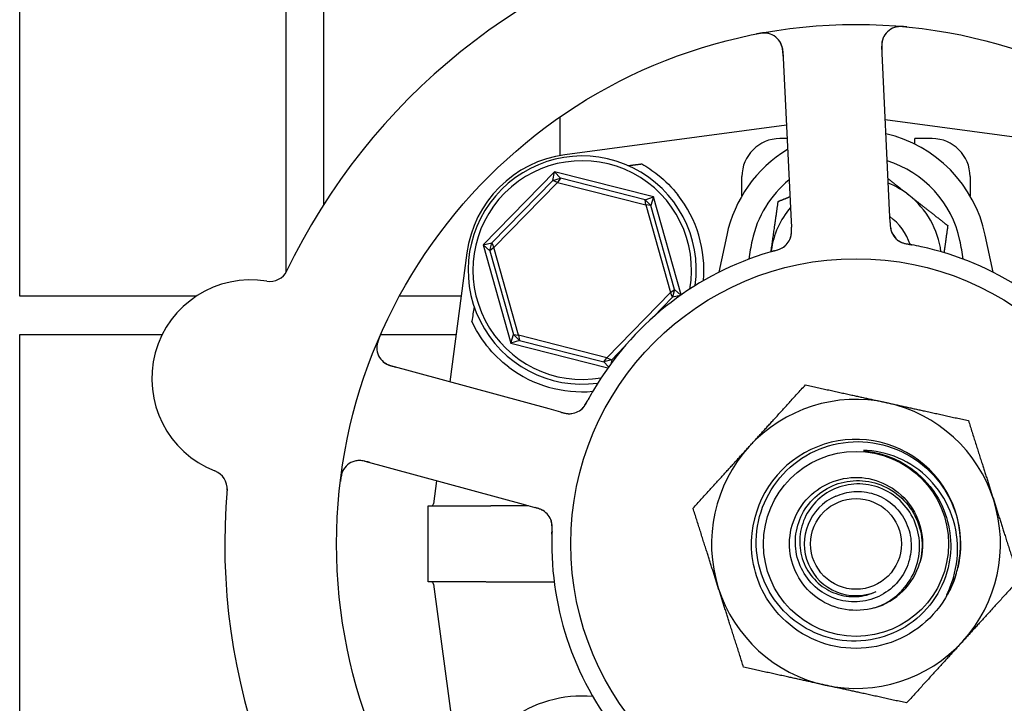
# Model space of a CAD drawing. Header units: inches. Extents: x 24 to 1128, y -69 to 748.
# Tile 652 of 656: x 743.17 to 746.41, y 642.53 to 644.78. Entities that reach past the tile are written whole.
import ezdxf

# ---------------------------------------------------------------- set-up
doc = ezdxf.new("R2010")
doc.units = ezdxf.units.IN
doc.header["$LTSCALE"] = 32
doc.header["$MEASUREMENT"] = 0
doc.layers.add('Visible (ANSI)', color=7, linetype='Continuous', lineweight=30)

msp = doc.modelspace()

# ---------------------------------------------------------------- linework, layer by layer
at = {"layer": 'Visible (ANSI)'}
for p, q in [((743.17313, 643.86978), (743.17313, 646.77603)), ((744.04813, 646.77603), (744.04813, 643.94778)), ((744.17313, 644.17241), (744.17313, 646.77603)), ((745.68196, 644.67593), (745.70776, 644.13722)), ((746.03239, 644.15277), (746.00659, 644.69148)), ((744.94847, 644.45866), (744.94847, 644.33225)), ((746.87889, 644.33493), (746.01818, 644.44951)), ((745.69365, 644.43185), (744.96556, 644.33493)), ((745.69574, 644.38821), (745.67222, 644.38821)), ((746.11597, 644.36966), (746.11597, 644.38821)), ((746.17222, 644.38821), (746.11597, 644.38821)), ((744.93136, 644.27908), (744.69702, 644.03886)), ((744.92533, 644.25053), (744.93136, 644.27908)), ((744.93136, 644.27908), (744.95139, 644.25785)), ((745.25656, 644.19625), (744.93136, 644.27908)), ((744.92533, 644.25053), (744.72542, 644.04559)), ((744.73199, 644.02996), (744.94113, 644.24434)), ((744.92533, 644.25053), (744.95139, 644.25785)), ((744.94113, 644.24434), (744.92533, 644.25053)), ((744.95139, 644.25785), (744.94113, 644.24434)), ((744.94113, 644.24434), (745.23136, 644.17042)), ((745.22882, 644.18719), (744.95139, 644.25785)), ((745.54722, 644.2), (745.54722, 644.26321)), ((746.29722, 644.26321), (746.29722, 644.2)), ((745.22882, 644.18719), (745.25656, 644.19625)), ((745.22882, 644.18719), (745.24819, 644.16829)), ((745.23136, 644.17042), (745.22882, 644.18719)), ((745.25656, 644.19625), (745.24819, 644.16829)), ((745.34716, 643.87414), (745.25656, 644.19625)), ((745.24819, 644.16829), (745.23136, 644.17042)), ((745.23136, 644.17042), (745.31246, 643.8821)), ((745.32571, 643.89269), (745.24819, 644.16829)), ((746.0343, 644.11293), (746.03239, 644.15277)), ((745.70776, 644.13722), (745.70967, 644.09736)), ((745.49731, 644.07058), (745.47164, 643.94876)), ((746.37281, 643.94876), (746.34714, 644.07058)), ((744.69702, 644.03886), (744.72542, 644.04559)), ((744.71874, 644.01937), (744.69702, 644.03886)), ((744.69702, 644.03886), (744.78789, 643.71581)), ((744.71874, 644.01937), (744.72542, 644.04559)), ((744.73199, 644.02996), (744.71874, 644.01937)), ((744.71874, 644.01937), (744.79626, 643.74377)), ((744.72542, 644.04559), (744.73199, 644.02996)), ((744.81309, 643.74164), (744.73199, 644.02996)), ((744.64333, 644.01269), (744.58689, 643.58873)), ((745.31246, 643.8821), (745.32571, 643.89269)), ((745.32571, 643.89269), (745.31903, 643.86647)), ((745.32571, 643.89269), (745.34672, 643.87383)), ((743.75297, 643.86978), (743.17313, 643.86978)), ((744.6243, 643.86978), (744.4211, 643.86978)), ((745.31246, 643.8821), (745.10332, 643.66772)), ((745.25545, 643.80129), (745.31903, 643.86647)), ((745.31903, 643.86647), (745.31246, 643.8821)), ((745.34501, 643.87262), (745.31903, 643.86647)), ((743.17313, 640.83853), (743.17313, 643.74478)), ((743.17313, 643.74478), (743.64205, 643.74478)), ((744.3598, 643.74478), (744.60766, 643.74478)), ((744.78789, 643.71581), (744.79626, 643.74377)), ((744.79626, 643.74377), (744.81309, 643.74164)), ((744.81563, 643.72487), (744.79626, 643.74377)), ((744.81309, 643.74164), (744.81563, 643.72487)), ((745.10332, 643.66772), (744.81309, 643.74164)), ((744.81563, 643.72487), (744.78789, 643.71581)), ((744.78789, 643.71581), (745.10661, 643.63463)), ((744.81563, 643.72487), (745.09306, 643.65421)), ((745.11911, 643.66153), (745.16067, 643.70413)), ((745.09306, 643.65421), (745.10332, 643.66772)), ((745.11911, 643.66153), (745.09306, 643.65421)), ((745.10332, 643.66772), (745.11911, 643.66153)), ((745.11911, 643.66153), (745.11626, 643.64799)), ((744.91321, 643.49971), (744.39289, 643.64165)), ((745.10873, 643.6376), (745.09306, 643.65421)), ((744.95168, 643.48922), (744.91321, 643.49971)), ((744.30736, 643.3281), (744.82768, 643.18617)), ((744.54361, 643.26366), (744.53352, 643.18781)), ((744.51597, 643.18103), (744.68958, 643.18103)), ((744.51597, 642.93103), (744.51597, 643.18103)), ((744.8455, 643.18131), (744.72168, 643.18131)), ((744.82768, 643.18617), (744.86618, 643.17567)), ((744.68958, 642.93103), (744.51597, 642.93103)), ((744.53352, 642.92425), (744.64333, 642.09937)), ((744.9301, 642.93075), (744.72168, 642.93075))]:
    msp.add_line(p, q, dxfattribs=at)
for radius in [1.7075, 0.9375, 0.30408, 0.14917]:
    msp.add_circle((745.92222, 643.05603), radius, dxfattribs=at)
for centre, radius, start, end in [((745.92222, 643.05603), 2.075, 30.99965, 82.48395), ((745.92222, 643.05603), 2.075, 102.99965, 154.48395), ((745.61953, 644.67294), 0.0625, 2.7418, 100.60325), ((746.06902, 644.69447), 0.0625, 84.88035, 182.7418), ((745.67222, 644.26321), 0.125, 90, 180), ((745.92222, 643.98103), 0.43425, 11.9007, 76.93978), ((746.17222, 644.26321), 0.125, 0, 90), ((745.92222, 643.98103), 0.43425, 121.17296, 168.0993), ((745.01505, 643.96321), 0.375, 97.58266, 172.41734), ((745.02222, 643.95603), 0.375, 352.17396, 277.82604), ((745.02222, 643.95603), 0.35938, 350.02465, 279.97535), ((745.92222, 643.98103), 0.34909, 11.9007, 72.94151), ((745.92222, 643.98103), 0.34909, 129.05816, 168.0993), ((745.92222, 643.98103), 0.2815, 51.86636, 67.90218), ((745.02222, 643.95603), 0.4, 355.00108, 38.18136), ((745.92222, 643.98103), 0.2815, 7.18473, 51.86636), ((745.92222, 643.98103), 0.2815, 140.00252, 171.86636), ((745.92222, 643.98103), 0.18733, 18.39093, 53.59902), ((746.09729, 644.10401), 0.0625, 200.31583, 240.22862), ((745.64781, 644.08248), 0.0625, 305.2706, 346.30345), ((745.92222, 643.98103), 0.1535, 30.06048, 40.05875), ((745.92222, 643.98103), 0.2815, 171.86636, 172.81527), ((745.92222, 643.05603), 1, 35.83299, 77.65061), ((745.92222, 643.05603), 1, 107.83299, 149.65061), ((743.99531, 643.98118), 0.0625, 260.66113, 334.3534), ((743.93243, 643.59882), 0.325, 80.66113, 248.82247), ((744.40934, 643.70194), 0.0625, 156.88035, 254.7418), ((745.02222, 643.95603), 0.4, 232.97261, 274.99892), ((744.97964, 643.54637), 0.0625, 272.31583, 312.22862), ((745.92222, 643.05603), 0.475, 77.64769, 137.64769), ((745.92222, 643.05603), 0.475, 17.64769, 77.64769), ((745.92222, 643.05603), 0.475, 137.64769, 197.64769), ((745.92222, 643.05603), 0.34375, 346.81176, 174.08625), ((745.92222, 643.05603), 0.34375, 346.81176, 174.08625), ((744.29091, 643.26781), 0.0625, 74.7418, 172.60325), ((743.79244, 643.23749), 0.0625, 355.1302, 68.82247), ((745.92222, 643.05603), 2.075, 174.99965, 226.48395), ((745.92222, 643.05603), 0.17, 112.97308, 292.97308), ((744.52577, 643.18884), 0.00781, 270, 352.41734), ((745.92222, 643.05603), 0.475, 317.64769, 17.64769), ((744.86121, 643.11224), 0.0625, 17.2706, 58.30345), ((745.92222, 643.05603), 1, 179.83299, 221.65061), ((745.92222, 643.05603), 0.21875, 286.09118, 343.65421), ((745.92222, 643.05603), 0.34375, 342.85926, 346.81176), ((744.52577, 642.92322), 0.00781, 7.58266, 90), ((745.92222, 643.05603), 0.475, 197.64769, 257.64769), ((745.92222, 643.05603), 0.475, 257.64769, 317.64769), ((745.02222, 642.15603), 0.4, 85.00108, 127.02739)]:
    msp.add_arc(centre, radius, start, end, dxfattribs=at)
msp.add_ellipse((744.42427, 640.9462), major_axis=(0.57653, 4.33091), ratio=0.0429148, start_param=0.8462542, end_param=0.8607442, dxfattribs=at)
for points, knots in [([(745.63519, 644.73345), (745.63464, 644.73358), (745.63394, 644.73374), (745.63149, 644.73422), (745.62953, 644.73452), (745.62548, 644.73486), (745.62368, 644.73494), (745.61929, 644.73496), (745.61657, 644.73486), (745.61145, 644.73446), (745.609, 644.73419), (745.60395, 644.7335), (745.60131, 644.73306), (745.59716, 644.7323), (745.59559, 644.732), (745.59399, 644.73168)], [0.10313051, 0.10313051, 0.10313051, 0.10313051, 0.11603194, 0.11603194, 0.14472132, 0.14472132, 0.16305353, 0.16305353, 0.18481803, 0.18481803, 0.20320409, 0.20320409, 0.22373688, 0.22373688, 0.23709216, 0.23709216, 0.23709216, 0.23709216]), ([(746.08886, 644.75538), (746.08805, 644.75546), (746.08724, 644.75554), (746.08383, 644.75586), (746.08113, 644.75608), (746.07613, 644.75636), (746.07383, 644.75644), (746.06881, 644.75647), (746.06604, 644.75639), (746.06161, 644.75608), (746.05981, 644.75588), (746.05644, 644.75541), (746.05487, 644.75512), (746.05179, 644.75445), (746.0503, 644.75404), (746.04849, 644.75348), (746.04796, 644.75331), (746.04754, 644.75316)], [0, 0, 0, 0, 0.00673636, 0.00673636, 0.02806078, 0.02806078, 0.0453371, 0.0453371, 0.06652159, 0.06652159, 0.08352225, 0.08352225, 0.101589, 0.101589, 0.12223492, 0.12223492, 0.13206643, 0.13206643, 0.13206643, 0.13206643]), ([(745.68275, 644.65947), (745.68272, 644.66008), (745.68269, 644.6607), (745.68259, 644.66274), (745.68252, 644.66416), (745.68213, 644.67091), (745.68167, 644.67608), (745.68048, 644.68418), (745.6798, 644.68753), (745.67758, 644.69581), (745.67555, 644.7006), (745.67388, 644.70377), (745.67371, 644.70408), (745.67356, 644.70436)], [0, 0, 0, 0, 0.00480624, 0.00480624, 0.01589597, 0.01589597, 0.05833406, 0.05833406, 0.09384639, 0.09384639, 0.15340885, 0.15340885, 0.16065924, 0.16065924, 0.16065924, 0.16065924]), ([(746.01246, 644.72108), (746.01219, 644.72046), (746.01186, 644.7197), (746.01062, 644.71656), (746.00983, 644.7142), (746.00827, 644.70748), (746.0076, 644.7032), (746.00698, 644.69484), (746.00689, 644.69089), (746.00697, 644.68499), (746.00702, 644.68322), (746.00717, 644.67934), (746.00727, 644.67719), (746.00737, 644.67508)], [0.11682073, 0.11682073, 0.11682073, 0.11682073, 0.13209763, 0.13209763, 0.17640845, 0.17640845, 0.22121697, 0.22121697, 0.25582457, 0.25582457, 0.27005755, 0.27005755, 0.2865375, 0.2865375, 0.2865375, 0.2865375]), ([(745.2178, 644.30496), (745.23563, 644.29496), (745.25385, 644.2829), (745.29524, 644.24996), (745.31773, 644.22735), (745.33665, 644.20329)], [0.52955844, 0.52955844, 0.52955844, 0.52955844, 0.6981502, 0.6981502, 0.92955653, 0.92955653, 0.92955653, 0.92955653]), ([(745.70646, 644.06088), (745.70655, 644.06115), (745.70665, 644.06144), (745.70702, 644.06253), (745.7073, 644.06341), (745.70802, 644.06596), (745.70844, 644.0677), (745.70945, 644.07295), (745.70985, 644.07669), (745.71013, 644.08348), (745.7101, 644.08657), (745.71001, 644.08953)], [0.094581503, 0.094581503, 0.094581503, 0.094581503, 0.09763667, 0.09763667, 0.105884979, 0.105884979, 0.120706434, 0.120706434, 0.149461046, 0.149461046, 0.17255876, 0.17255876, 0.17255876, 0.17255876]), ([(745.7083, 644.06673), (745.7083, 644.06673), (745.7083, 644.06673), (745.70831, 644.06676), (745.70832, 644.06683), (745.7084, 644.06715), (745.70848, 644.06745), (745.70882, 644.06889), (745.70921, 644.0708), (745.70958, 644.07351), (745.70966, 644.07421), (745.71006, 644.07802), (745.71018, 644.0814), (745.71008, 644.08734), (745.71003, 644.0892), (745.70991, 644.09211), (745.70987, 644.09313), (745.70977, 644.09518), (745.70972, 644.09625), (745.70967, 644.0973)], [0.05598665, 0.05598665, 0.05598665, 0.05598665, 0.056873, 0.056873, 0.06006969, 0.06006969, 0.06858048, 0.06858048, 0.09786866, 0.09786866, 0.10758076, 0.10758076, 0.14991048, 0.14991048, 0.16694481, 0.16694481, 0.17567446, 0.17567446, 0.18444701, 0.18444701, 0.18444701, 0.18444701]), ([(746.0343, 644.11277), (746.03435, 644.1118), (746.0344, 644.11081), (746.03449, 644.10892), (746.03454, 644.10798), (746.03469, 644.10528), (746.0348, 644.10355), (746.03501, 644.10077), (746.03511, 644.09967), (746.03552, 644.09546), (746.03592, 644.09283), (746.0367, 644.08885), (746.03719, 644.08688), (746.03809, 644.08398), (746.03836, 644.0832), (746.03877, 644.08206), (746.03894, 644.08163), (746.03901, 644.08143), (746.03902, 644.08141), (746.03902, 644.08141)], [0, 0, 0, 0, 0.00805947, 0.00805947, 0.01607833, 0.01607833, 0.0318321, 0.0318321, 0.04288224, 0.04288224, 0.07619177, 0.07619177, 0.108399, 0.108399, 0.12047641, 0.12047641, 0.12953115, 0.12953115, 0.13163232, 0.13163232, 0.13163232, 0.13163232]), ([(746.03473, 644.10464), (746.0348, 644.10359), (746.03488, 644.10253), (746.03524, 644.0984), (746.03563, 644.09523), (746.03672, 644.08933), (746.03741, 644.08652), (746.03876, 644.08227), (746.03935, 644.08069), (746.04022, 644.07858), (746.0405, 644.07795), (746.04082, 644.07725), (746.04088, 644.07712), (746.04094, 644.07699)], [0.016833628, 0.016833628, 0.016833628, 0.016833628, 0.024996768, 0.024996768, 0.048690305, 0.048690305, 0.071674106, 0.071674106, 0.086017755, 0.086017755, 0.092484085, 0.092484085, 0.093980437, 0.093980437, 0.093980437, 0.093980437]), ([(746.06088, 644.05321), (746.06132, 644.05291), (746.06178, 644.0526), (746.06308, 644.05178), (746.06399, 644.05124), (746.06554, 644.05041), (746.06595, 644.05019), (746.06761, 644.04935), (746.06908, 644.04867), (746.0723, 644.04735), (746.07394, 644.04673), (746.07706, 644.04568), (746.07843, 644.04524), (746.08235, 644.04408), (746.08515, 644.04335), (746.09041, 644.04209), (746.09288, 644.04156), (746.09854, 644.04039), (746.10174, 644.0398), (746.10569, 644.03906), (746.10646, 644.03891), (746.10722, 644.03877)], [0.13529989, 0.13529989, 0.13529989, 0.13529989, 0.15041637, 0.15041637, 0.17862377, 0.17862377, 0.18801437, 0.18801437, 0.21370501, 0.21370501, 0.23365387, 0.23365387, 0.24706173, 0.24706173, 0.26969876, 0.26969876, 0.28871805, 0.28871805, 0.31389266, 0.31389266, 0.3199487, 0.3199487, 0.3199487, 0.3199487]), ([(746.06551, 644.05018), (746.06551, 644.05018), (746.06557, 644.05014), (746.06591, 644.04995), (746.06633, 644.04972), (746.06748, 644.0491), (746.06829, 644.04869), (746.07084, 644.04748), (746.07281, 644.04666), (746.07654, 644.04535), (746.07815, 644.04485), (746.08112, 644.04401), (746.08241, 644.04367), (746.08587, 644.04282), (746.08813, 644.04233), (746.09279, 644.0414), (746.09525, 644.04095), (746.09816, 644.04043), (746.0987, 644.04034), (746.09924, 644.04024)], [0.07093315, 0.07093315, 0.07093315, 0.07093315, 0.07636583, 0.07636583, 0.08666451, 0.08666451, 0.09983228, 0.09983228, 0.12422953, 0.12422953, 0.14000404, 0.14000404, 0.15098747, 0.15098747, 0.16837574, 0.16837574, 0.18725582, 0.18725582, 0.19162474, 0.19162474, 0.19162474, 0.19162474]), ([(745.65199, 644.01882), (745.6443, 644.01665), (745.63346, 644.01348), (745.62398, 644.01052), (745.62121, 644.00965), (745.61852, 644.0088), (745.61598, 644.00798)], [0.48416631, 0.48416631, 0.48416631, 0.48416631, 0.88318571, 0.88318571, 0.88318571, 1, 1, 1, 1]), ([(745.64419, 644.0166), (745.64733, 644.01751), (745.65045, 644.0184), (745.65617, 644.02011), (745.65878, 644.02093), (745.66362, 644.02254), (745.66589, 644.02334), (745.66958, 644.02473), (745.67108, 644.02533), (745.67434, 644.02669), (745.676, 644.02745), (745.67895, 644.02889), (745.68022, 644.02956), (745.6831, 644.0312), (745.68449, 644.03209), (745.68686, 644.03375), (745.68789, 644.03455), (745.68875, 644.03525)], [0, 0, 0, 0, 0.02532917, 0.02532917, 0.0459278, 0.0459278, 0.06431611, 0.06431611, 0.0780154, 0.0780154, 0.09688899, 0.09688899, 0.11755371, 0.11755371, 0.15067697, 0.15067697, 0.17984281, 0.17984281, 0.17984281, 0.17984281]), ([(745.652, 644.01883), (745.65287, 644.01907), (745.65373, 644.01931), (745.65548, 644.0198), (745.65636, 644.02005), (745.65958, 644.02098), (745.66197, 644.02169), (745.66664, 644.02321), (745.66896, 644.02403), (745.6724, 644.02538), (745.67368, 644.02592), (745.67663, 644.02724), (745.67817, 644.02801), (745.68048, 644.02929), (745.68139, 644.02982), (745.6831, 644.0309), (745.68391, 644.03145), (745.6845, 644.03187), (745.6846, 644.03195), (745.6846, 644.03195)], [0, 0, 0, 0, 0.00712604, 0.00712604, 0.01419238, 0.01419238, 0.03284312, 0.03284312, 0.05207098, 0.05207098, 0.06472354, 0.06472354, 0.08419423, 0.08419423, 0.09866358, 0.09866358, 0.11516786, 0.11516786, 0.12167905, 0.12167905, 0.12167905, 0.12167905]), ([(746.1361, 644.03289), (746.12672, 644.03495), (746.11498, 644.03733), (746.10537, 644.03912), (746.10317, 644.03952), (746.10116, 644.03989), (746.09933, 644.04022)], [0, 0, 0, 0, 0.41999651, 0.41999651, 0.41999651, 0.51583384, 0.51583384, 0.51583384, 0.51583384]), ([(744.78135, 643.63669), (744.75478, 643.65673), (744.72987, 643.68102), (744.68835, 643.7332), (744.67179, 643.76112), (744.65963, 643.78714), (744.65939, 643.78766), (744.65915, 643.78817)], [2.42631307, 2.42631307, 2.42631307, 2.42631307, 2.67966435, 2.67966435, 2.93613641, 2.93613641, 2.94128789, 2.94128789, 2.94128789, 2.94128789]), ([(744.35754, 643.73963), (744.35721, 643.73889), (744.35689, 643.73815), (744.35553, 643.73501), (744.35448, 643.7325), (744.35267, 643.72783), (744.35189, 643.72567), (744.35031, 643.7209), (744.34953, 643.71824), (744.34846, 643.71394), (744.34808, 643.71217), (744.34749, 643.70882), (744.34728, 643.70723), (744.34697, 643.70409), (744.3469, 643.70255), (744.34687, 643.70065), (744.34687, 643.7001), (744.34688, 643.69965)], [0, 0, 0, 0, 0.00673636, 0.00673636, 0.02806078, 0.02806078, 0.0453371, 0.0453371, 0.06652159, 0.06652159, 0.08352225, 0.08352225, 0.101589, 0.101589, 0.12223492, 0.12223492, 0.13206643, 0.13206643, 0.13206643, 0.13206643]), ([(744.36656, 643.65638), (744.36705, 643.65593), (744.36768, 643.65538), (744.37028, 643.65323), (744.37229, 643.65174), (744.3782, 643.64819), (744.38206, 643.64623), (744.38981, 643.64306), (744.39355, 643.64175), (744.39918, 643.64001), (744.40088, 643.63951), (744.40462, 643.63845), (744.40669, 643.63788), (744.40873, 643.63733)], [0.11682073, 0.11682073, 0.11682073, 0.11682073, 0.13209763, 0.13209763, 0.17640846, 0.17640846, 0.22121697, 0.22121697, 0.25582457, 0.25582457, 0.27005755, 0.27005755, 0.2865375, 0.2865375, 0.2865375, 0.2865375]), ([(745.0167, 643.49605), (745.01712, 643.49637), (745.01755, 643.49672), (745.01873, 643.49769), (745.01953, 643.49839), (745.0208, 643.49961), (745.02114, 643.49993), (745.02245, 643.50126), (745.02355, 643.50244), (745.0258, 643.50509), (745.02689, 643.50646), (745.02886, 643.50911), (745.0297, 643.51028), (745.03201, 643.51365), (745.03358, 643.51608), (745.03639, 643.52069), (745.03767, 643.52288), (745.04052, 643.5279), (745.04208, 643.53076), (745.044, 643.53429), (745.04438, 643.53497), (745.04475, 643.53566)], [0.13529988, 0.13529988, 0.13529988, 0.13529988, 0.1504163, 0.1504163, 0.17862375, 0.17862375, 0.18801437, 0.18801437, 0.21370501, 0.21370501, 0.23365386, 0.23365386, 0.24706172, 0.24706172, 0.26969875, 0.26969875, 0.28871804, 0.28871804, 0.31389264, 0.31389264, 0.31994869, 0.31994869, 0.31994869, 0.31994869]), ([(745.05926, 643.5613), (745.05441, 643.55301), (745.04852, 643.54259), (745.04385, 643.534), (745.04278, 643.53204), (745.04181, 643.53023), (745.04093, 643.5286)], [0, 0, 0, 0, 0.41999651, 0.41999651, 0.41999651, 0.51583384, 0.51583384, 0.51583384, 0.51583384]), ([(745.02101, 643.49951), (745.02101, 643.49951), (745.02106, 643.49956), (745.02135, 643.49983), (745.0217, 643.50014), (745.02265, 643.50105), (745.02329, 643.50169), (745.02522, 643.50375), (745.02662, 643.50537), (745.02901, 643.50851), (745.02999, 643.50989), (745.0317, 643.51245), (745.03243, 643.51358), (745.0343, 643.5166), (745.03546, 643.5186), (745.03779, 643.52275), (745.03897, 643.52494), (745.04037, 643.52755), (745.04063, 643.52803), (745.04089, 643.52852)], [0.07093315, 0.07093315, 0.07093315, 0.07093315, 0.07636583, 0.07636583, 0.08666451, 0.08666451, 0.09983227, 0.09983227, 0.12422952, 0.12422952, 0.14000403, 0.14000403, 0.15098747, 0.15098747, 0.16837574, 0.16837574, 0.18725581, 0.18725581, 0.19162474, 0.19162474, 0.19162474, 0.19162474]), ([(744.95184, 643.48917), (744.95278, 643.48892), (744.95373, 643.48866), (744.95556, 643.48816), (744.95646, 643.48792), (744.95909, 643.48722), (744.96076, 643.48679), (744.96347, 643.48614), (744.96455, 643.48589), (744.96868, 643.48499), (744.9713, 643.48455), (744.97532, 643.48406), (744.97736, 643.48392), (744.98039, 643.48388), (744.98122, 643.4839), (744.98243, 643.48393), (744.98289, 643.48396), (744.9831, 643.48397), (744.98312, 643.48397), (744.98312, 643.48397)], [0, 0, 0, 0, 0.00805947, 0.00805947, 0.01607833, 0.01607833, 0.0318321, 0.0318321, 0.04288224, 0.04288224, 0.07619177, 0.07619177, 0.108399, 0.108399, 0.1204764, 0.1204764, 0.12953115, 0.12953115, 0.13163232, 0.13163232, 0.13163232, 0.13163232]), ([(744.95971, 643.48707), (744.96072, 643.48681), (744.96175, 643.48656), (744.9658, 643.48563), (744.96893, 643.48502), (744.97488, 643.48422), (744.97776, 643.48402), (744.98222, 643.48399), (744.98391, 643.48406), (744.98618, 643.48424), (744.98687, 643.4843), (744.98764, 643.48439), (744.98778, 643.48441), (744.98792, 643.48443)], [0.01683363, 0.01683363, 0.01683363, 0.01683363, 0.024996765, 0.024996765, 0.048690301, 0.048690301, 0.071674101, 0.071674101, 0.086017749, 0.086017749, 0.092484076, 0.092484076, 0.093980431, 0.093980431, 0.093980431, 0.093980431]), ([(746.20624, 643.17829), (746.2203, 643.1471), (746.22908, 643.1138), (746.23546, 643.04548), (746.23295, 643.01093), (746.21528, 642.93779), (746.19799, 642.90035), (746.14993, 642.83396), (746.11953, 642.80571), (746.04941, 642.76226), (746.0103, 642.74757), (745.92841, 642.73391), (745.88639, 642.73518), (745.80493, 642.75376), (745.76629, 642.77099), (745.69755, 642.81942), (745.66816, 642.85022), (745.62267, 642.92157), (745.60708, 642.96148), (745.59199, 643.04528), (745.59273, 643.08839), (745.61071, 643.17216), (745.62786, 643.212), (745.6766, 643.28312), (745.70779, 643.31365), (745.78032, 643.36123), (745.82102, 643.37773), (745.9067, 643.39431), (745.95089, 643.39412), (746.03697, 643.37681), (746.07802, 643.35976), (746.15153, 643.31077), (746.18322, 643.27922), (746.208, 643.2425)], [-5.0704915, -5.0704915, -5.0704915, -5.0704915, -4.8092414, -4.8092414, -4.5465572, -4.5465572, -4.2346915, -4.2346915, -3.9208419, -3.9208419, -3.6050086, -3.6050086, -3.2871921, -3.2871921, -2.9673924, -2.9673924, -2.64561, -2.64561, -2.321845, -2.321845, -1.9960977, -1.9960977, -1.6683683, -1.6683683, -1.3386572, -1.3386572, -1.0069646, -1.0069646, -0.6732907, -0.6732907, -0.3376357, -0.3376357, 0, 0, 0, 0]), ([(745.95867, 643.36309), (745.95335, 643.36343), (745.94935, 643.36347), (745.94739, 643.36331), (745.94712, 643.36328), (745.94687, 643.36322), (745.94682, 643.36321), (745.94676, 643.36318), (745.94674, 643.36317), (745.94672, 643.36315), (745.94671, 643.36314), (745.9467, 643.36312), (745.9467, 643.36311), (745.9467, 643.3631), (745.94671, 643.36309), (745.94672, 643.36306), (745.94674, 643.36305), (745.94681, 643.363), (745.94691, 643.36296), (745.94731, 643.36283), (745.9477, 643.36275), (745.94955, 643.36238), (745.9521, 643.36202), (745.96576, 643.36005), (745.99002, 643.35677), (746.0198, 643.34678)], [-0.37606241, -0.37606241, -0.37606241, -0.37606241, -0.30741129, -0.30741129, -0.29779295, -0.29779295, -0.29494673, -0.29494673, -0.2937317, -0.2937317, -0.29301265, -0.29301265, -0.29238719, -0.29238719, -0.29165629, -0.29165629, -0.29047649, -0.29047649, -0.28622321, -0.28622321, -0.27736006, -0.27736006, -0.23942142, -0.23942142, 0, 0, 0, 0]), ([(746.22578, 642.90018), (746.24314, 642.93847), (746.25327, 642.97964), (746.25781, 643.06477), (746.25174, 643.10796), (746.22348, 643.18874), (746.20187, 643.22565), (746.14614, 643.28836), (746.1128, 643.31377), (746.03893, 643.34986), (745.99926, 643.36047), (745.95867, 643.36309)], [-1.5992336, -1.5992336, -1.5992336, -1.5992336, -1.2791425, -1.2791425, -0.9499666, -0.9499666, -0.6270496, -0.6270496, -0.3103934, -0.3103934, 0, 0, 0, 0]), ([(746.0198, 643.34678), (746.03938, 643.3402), (746.05823, 643.33178), (746.0972, 643.3095), (746.11677, 643.29508), (746.16482, 643.2502), (746.18918, 643.21613), (746.20624, 643.17829)], [-0.65841937, -0.65841937, -0.65841937, -0.65841937, -0.50117447, -0.50117447, -0.31635325, -0.31635325, 0, 0, 0, 0]), ([(744.32326, 643.32376), (744.32267, 643.32393), (744.32207, 643.32409), (744.3201, 643.32463), (744.31873, 643.325), (744.31219, 643.32672), (744.30713, 643.32788), (744.29906, 643.32924), (744.29567, 643.32963), (744.2871, 643.33008), (744.28192, 643.32963), (744.27839, 643.32902), (744.27804, 643.32896), (744.27773, 643.3289)], [0, 0, 0, 0, 0.00480624, 0.00480624, 0.01589597, 0.01589597, 0.05833405, 0.05833405, 0.09384638, 0.09384638, 0.15340885, 0.15340885, 0.16065924, 0.16065924, 0.16065924, 0.16065924]), ([(744.23821, 643.30139), (744.23791, 643.30091), (744.23755, 643.3003), (744.23633, 643.29812), (744.23543, 643.29634), (744.23387, 643.2926), (744.23323, 643.29091), (744.23185, 643.28675), (744.23111, 643.28413), (744.22991, 643.27913), (744.22941, 643.27672), (744.2285, 643.2717), (744.2281, 643.26905), (744.22754, 643.26487), (744.22735, 643.26328), (744.22715, 643.26167)], [0.10313051, 0.10313051, 0.10313051, 0.10313051, 0.11603195, 0.11603195, 0.14472133, 0.14472133, 0.16305354, 0.16305354, 0.18481804, 0.18481804, 0.20320409, 0.20320409, 0.22373688, 0.22373688, 0.23709217, 0.23709217, 0.23709217, 0.23709217]), ([(745.98285, 642.84585), (745.92139, 642.82812), (745.85227, 642.83912), (745.79935, 642.87505), (745.74643, 642.91098), (745.7107, 642.97116), (745.7045, 643.03483), (745.6983, 643.09849), (745.72174, 643.16442), (745.76673, 643.20989), (745.81171, 643.25535), (745.87739, 643.27949), (745.94111, 643.27396), (746.00483, 643.26844), (746.06537, 643.23337), (746.10187, 643.18085), (746.13836, 643.12833), (746.15011, 643.05937), (746.13306, 642.99773), (746.13276, 642.99664), (746.13245, 642.99555), (746.13213, 642.99447)], [16.9979155, 16.9979155, 16.9979155, 16.9979155, 17.8752194, 17.8752194, 17.8752194, 18.7524691, 18.7524691, 18.7524691, 19.6296647, 19.6296647, 19.6296647, 20.5068064, 20.5068064, 20.5068064, 21.3838943, 21.3838943, 21.3838943, 22.2609286, 22.2609286, 22.2609286, 22.2764365, 22.2764365, 22.2764365, 22.2764365]), ([(745.85587, 643.21255), (745.87444, 643.22117), (745.89442, 643.22636), (745.93735, 643.22963), (745.95997, 643.2269), (746.00319, 643.21286), (746.02333, 643.20159), (746.05841, 643.1718), (746.07293, 643.15349), (746.09431, 643.11208), (746.10086, 643.08934), (746.10494, 643.04234), (746.10232, 643.01853), (746.08805, 642.97296), (746.07644, 642.95167), (746.04554, 642.9145), (746.02648, 642.89904), (745.98326, 642.87614), (745.95947, 642.86901), (745.91021, 642.8642), (745.88521, 642.86668), (745.83727, 642.88113), (745.81482, 642.89306), (745.77553, 642.92501), (745.75912, 642.94481), (745.73464, 642.98981), (745.7269, 643.01463), (745.7213, 643.06613), (745.72361, 643.09233), (745.73817, 643.14265), (745.75039, 643.16626), (745.78335, 643.20772), (745.80385, 643.2251), (745.8506, 643.2512), (745.87645, 643.25958), (745.93018, 643.26602), (745.95756, 643.26392), (746.01027, 643.24931), (746.03506, 643.23682), (746.07872, 643.20291), (746.0971, 643.18173), (746.12488, 643.13327), (746.13392, 643.10641), (746.14127, 643.05045), (746.1394, 643.02188), (746.13213, 642.99447)], [-4.2480515, -4.2480515, -4.2480515, -4.2480515, -4.0909216, -4.0909216, -3.9177275, -3.9177275, -3.7423694, -3.7423694, -3.5648477, -3.5648477, -3.385163, -3.385163, -3.2033156, -3.2033156, -3.0193061, -3.0193061, -2.8331349, -2.8331349, -2.6448024, -2.6448024, -2.4543091, -2.4543091, -2.2616553, -2.2616553, -2.0668416, -2.0668416, -1.8698684, -1.8698684, -1.6707361, -1.6707361, -1.469445, -1.469445, -1.2659958, -1.2659958, -1.0603886, -1.0603886, -0.8526241, -0.8526241, -0.6427026, -0.6427026, -0.4306244, -0.4306244, -0.2163901, -0.2163901, 0, 0, 0, 0]), ([(745.98285, 642.84585), (746.00208, 642.85213), (746.02034, 642.86104), (746.05369, 642.88357), (746.06865, 642.89702), (746.09939, 642.93364), (746.11295, 642.95819), (746.12968, 643.01077), (746.13284, 643.03824), (746.12837, 643.09247), (746.12094, 643.1187), (746.09654, 643.16646), (746.07993, 643.18759), (746.03978, 643.22197), (746.01672, 643.235), (745.96723, 643.25128), (745.94134, 643.2545), (745.89015, 643.25078), (745.86535, 643.24401), (745.82012, 643.22144), (745.80007, 643.20598), (745.76735, 643.16847), (745.75488, 643.14688), (745.73914, 643.10047), (745.73589, 643.07615), (745.73895, 643.02801), (745.74509, 643.00466), (745.76591, 642.96201), (745.78025, 642.94306), (745.81516, 642.91206), (745.8353, 642.90019), (745.87866, 642.88507), (745.90141, 642.88182), (745.94649, 642.8843), (745.96839, 642.88987), (745.98858, 642.89951)], [-3.1722778, -3.1722778, -3.1722778, -3.1722778, -3.0186699, -3.0186699, -2.8665315, -2.8665315, -2.6554083, -2.6554083, -2.4471425, -2.4471425, -2.2417348, -2.2417348, -2.0391858, -2.0391858, -1.8394961, -1.8394961, -1.6426663, -1.6426663, -1.4486971, -1.4486971, -1.2575891, -1.2575891, -1.0693429, -1.0693429, -0.8839593, -0.8839593, -0.7014387, -0.7014387, -0.5217818, -0.5217818, -0.3449893, -0.3449893, -0.1710619, -0.1710619, 0, 0, 0, 0]), ([(746.208, 643.2425), (746.22155, 643.22241), (746.23289, 643.20092), (746.25089, 643.15555), (746.25744, 643.13178), (746.26831, 643.06432), (746.26682, 643.02013), (746.25691, 642.9776)], [-0.70402922, -0.70402922, -0.70402922, -0.70402922, -0.51973951, -0.51973951, -0.33275492, -0.33275492, 0, 0, 0, 0]), ([(744.70405, 643.18113), (744.70821, 643.1812), (744.71265, 643.18127), (744.71821, 643.1813), (744.71891, 643.1813), (744.71997, 643.18131), (744.72035, 643.18131), (744.72096, 643.18131), (744.72119, 643.18131), (744.72151, 643.18131), (744.7216, 643.18131), (744.72168, 643.18131)], [0.027184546, 0.027184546, 0.027184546, 0.027184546, 0.056924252, 0.056924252, 0.061161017, 0.061161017, 0.063446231, 0.063446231, 0.064876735, 0.064876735, 0.065401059, 0.065401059, 0.065401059, 0.065401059]), ([(744.89489, 643.16489), (744.89489, 643.16489), (744.89488, 643.1649), (744.89486, 643.16491), (744.8948, 643.16495), (744.89452, 643.16513), (744.89425, 643.16529), (744.89299, 643.16606), (744.89129, 643.16702), (744.88883, 643.16821), (744.8882, 643.16851), (744.88469, 643.17006), (744.88151, 643.17122), (744.87583, 643.17297), (744.87405, 643.17349), (744.87124, 643.17428), (744.87027, 643.17455), (744.86828, 643.17509), (744.86725, 643.17537), (744.86624, 643.17565)], [0.05598665, 0.05598665, 0.05598665, 0.05598665, 0.056873, 0.056873, 0.0600697, 0.0600697, 0.06858048, 0.06858048, 0.09786866, 0.09786866, 0.10758076, 0.10758076, 0.14991048, 0.14991048, 0.16694482, 0.16694482, 0.17567446, 0.17567446, 0.18444701, 0.18444701, 0.18444701, 0.18444701]), ([(744.89988, 643.16134), (744.89965, 643.16152), (744.89941, 643.1617), (744.89848, 643.16239), (744.89773, 643.16292), (744.89553, 643.1644), (744.894, 643.16534), (744.88932, 643.16792), (744.88589, 643.16945), (744.87952, 643.17181), (744.87657, 643.17275), (744.87373, 643.17357)], [0.094581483, 0.094581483, 0.094581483, 0.094581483, 0.09763665, 0.09763665, 0.105884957, 0.105884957, 0.120706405, 0.120706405, 0.149461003, 0.149461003, 0.172558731, 0.172558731, 0.172558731, 0.172558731]), ([(744.92275, 643.08843), (744.92286, 643.0917), (744.92297, 643.09495), (744.92311, 643.10092), (744.92314, 643.10365), (744.92311, 643.10875), (744.92305, 643.11116), (744.92286, 643.11509), (744.92276, 643.11671), (744.92247, 643.12023), (744.92226, 643.12204), (744.92181, 643.12529), (744.92155, 643.12671), (744.92089, 643.12995), (744.92047, 643.13155), (744.91962, 643.13431), (744.91918, 643.13555), (744.91878, 643.13658)], [0, 0, 0, 0, 0.02532919, 0.02532919, 0.04592781, 0.04592781, 0.06431613, 0.06431613, 0.07801539, 0.07801539, 0.09688899, 0.09688899, 0.1175537, 0.1175537, 0.15067695, 0.15067695, 0.17984281, 0.17984281, 0.17984281, 0.17984281]), ([(744.92305, 643.09655), (744.92308, 643.09745), (744.92312, 643.09835), (744.92319, 643.10016), (744.92323, 643.10108), (744.92334, 643.10443), (744.9234, 643.10692), (744.9234, 643.11183), (744.92334, 643.11429), (744.92312, 643.11798), (744.923, 643.11936), (744.92266, 643.12258), (744.92239, 643.12428), (744.9219, 643.12688), (744.92167, 643.1279), (744.92117, 643.12986), (744.9209, 643.1308), (744.92068, 643.13149), (744.92064, 643.13161), (744.92064, 643.13161)], [0, 0, 0, 0, 0.00712604, 0.00712604, 0.01419238, 0.01419238, 0.03284312, 0.03284312, 0.05207098, 0.05207098, 0.06472354, 0.06472354, 0.08419423, 0.08419423, 0.09866358, 0.09866358, 0.11516786, 0.11516786, 0.12167905, 0.12167905, 0.12167905, 0.12167905]), ([(744.92305, 643.09654), (744.92273, 643.08856), (744.9224, 643.07727), (744.92229, 643.06734), (744.92226, 643.06443), (744.92224, 643.06162), (744.92223, 643.05894)], [0.48416631, 0.48416631, 0.48416631, 0.48416631, 0.88318571, 0.88318571, 0.88318571, 1, 1, 1, 1]), ([(746.25071, 642.95472), (746.22429, 642.86908), (746.16295, 642.79479), (746.08386, 642.75265), (746.0048, 642.71053), (745.90897, 642.70105), (745.82318, 642.72686), (745.73744, 642.75266), (745.66277, 642.81341), (745.62007, 642.89212), (745.58727, 642.95257), (745.57364, 643.02307), (745.58047, 643.09146)], [5.0115512, 5.0115512, 5.0115512, 5.0115512, 5.7936548, 5.7936548, 5.7936548, 6.5754431, 6.5754431, 6.5754431, 7.3569225, 7.3569225, 7.3569225, 7.9571961, 7.9571961, 7.9571961, 7.9571961]), ([(746.25071, 642.95472), (746.24118, 642.92398), (746.2296, 642.90256), (746.22316, 642.89157), (746.22192, 642.88962), (746.22106, 642.88848), (746.22089, 642.88827), (746.22072, 642.8881), (746.22068, 642.88807), (746.22063, 642.88803), (746.22061, 642.88802), (746.22058, 642.88801), (746.22057, 642.88801), (746.22056, 642.88801), (746.22055, 642.88802), (746.22054, 642.88803), (746.22053, 642.88803), (746.22052, 642.88806), (746.22052, 642.88807), (746.22051, 642.88815), (746.22053, 642.88824), (746.22088, 642.88961), (746.22302, 642.89409), (746.22578, 642.90018)], [-0.32425255, -0.32425255, -0.32425255, -0.32425255, -0.13434383, -0.13434383, -0.07553483, -0.07553483, -0.06406424, -0.06406424, -0.06072925, -0.06072925, -0.05932586, -0.05932586, -0.05850628, -0.05850628, -0.05780445, -0.05780445, -0.05699234, -0.05699234, -0.05569314, -0.05569314, -0.05100977, -0.05100977, 0, 0, 0, 0]), ([(744.72168, 642.93075), (744.72159, 642.93075), (744.7215, 642.93075), (744.72114, 642.93075), (744.72087, 642.93075), (744.7202, 642.93075), (744.71979, 642.93075), (744.71821, 642.93076), (744.71704, 642.93077), (744.71319, 642.9308), (744.71068, 642.93083), (744.70657, 642.93089), (744.70529, 642.93091), (744.70405, 642.93093)], [0.065326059, 0.065326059, 0.065326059, 0.065326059, 0.065886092, 0.065886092, 0.067505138, 0.067505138, 0.069967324, 0.069967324, 0.077104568, 0.077104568, 0.093330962, 0.093330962, 0.101340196, 0.101340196, 0.101340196, 0.101340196])]:
    msp.add_open_spline(points, degree=3, knots=knots, dxfattribs=at)
for points, weights in [([(745.17317, 644.29931), (745.19551, 644.30213), (745.2178, 644.30496)], [0.999969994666, 0.999969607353, 0.999970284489]), ([(746.02743, 644.25632), (746.06253, 644.22877), (746.09605, 644.20245)], [1.01874043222, 1.02109815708, 1]), ([(745.64356, 644.02086), (745.65423, 644.09553), (745.66655, 644.18175)], [1, 1.0379548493, 1]), ([(745.66655, 644.18175), (745.68628, 644.18967), (745.70489, 644.19713)], [1, 1.0090077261, 1.01373989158]), ([(746.09605, 644.20245), (746.15538, 644.15587), (746.22389, 644.10209)], [1, 1.0379548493, 1]), ([(746.22389, 644.10209), (746.21719, 644.05526), (746.21121, 644.01336)], [1, 1.02026440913, 1.01889014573]), ([(745.64289, 644.01622), (745.64322, 644.01854), (745.64356, 644.02086)], [1.0022030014, 1.00113546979, 1]), ([(745.57119, 643.37603), (745.65694, 643.47009), (745.75594, 643.5787)], [1, 1.0379548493, 1]), ([(745.75594, 643.5787), (745.89951, 643.54726), (746.02384, 643.52003)], [1, 1.0379548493, 1]), ([(746.02384, 643.52003), (746.14817, 643.49281), (746.29173, 643.46137)], [1, 1.0379548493, 1]), ([(746.29173, 643.46137), (746.33628, 643.32132), (746.37487, 643.20003)], [1, 1.0379548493, 1]), ([(745.38644, 643.17336), (745.48545, 643.28197), (745.57119, 643.37603)], [1, 1.0379548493, 1]), ([(746.37487, 643.20003), (746.41346, 643.07875), (746.45801, 642.9387)], [1, 1.0379548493, 1]), ([(745.46958, 642.91203), (745.43099, 643.03331), (745.38644, 643.17336)], [1, 1.0379548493, 1]), ([(746.45801, 642.9387), (746.359, 642.83009), (746.27326, 642.73603)], [1, 1.0379548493, 1]), ([(745.55272, 642.65069), (745.50816, 642.79074), (745.46958, 642.91203)], [1, 1.0379548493, 1]), ([(746.27326, 642.73603), (746.18751, 642.64197), (746.0885, 642.53336)], [1, 1.0379548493, 1]), ([(745.82061, 642.59203), (745.69628, 642.61925), (745.55272, 642.65069)], [1, 1.0379548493, 1]), ([(746.0885, 642.53336), (745.94494, 642.5648), (745.82061, 642.59203)], [1, 1.0379548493, 1])]:
    msp.add_rational_spline(points, weights, degree=2, dxfattribs=at)
for points in [[(745.58064, 644.05302), (745.57636, 644.03275), (745.57286, 644.01239), (745.57009, 643.99198)], [(746.27435, 643.99198), (746.27159, 644.01239), (746.26809, 644.03275), (746.26381, 644.05302)], [(744.68958, 643.18103), (744.69456, 643.18103), (744.69939, 643.18107), (744.70405, 643.18113)], [(744.70405, 642.93093), (744.69922, 642.931), (744.6944, 642.93103), (744.68958, 642.93103)]]:
    msp.add_open_spline(points, degree=3, dxfattribs=at)

doc.saveas('drawing.dxf')
